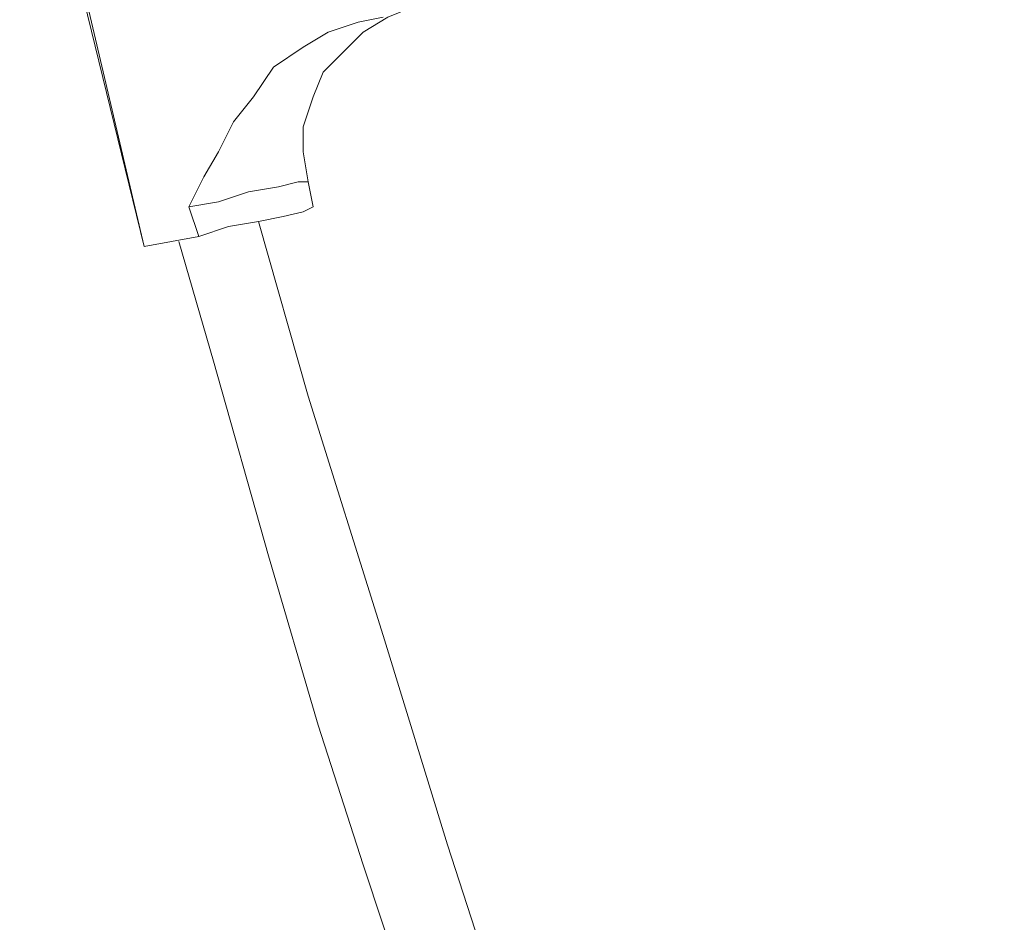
# Model space of a CAD drawing. Extents: x 44 to 177, y -263 to -14.
# Tile 269 of 656: x 57.43 to 61.19, y -92.61 to -89.17. Entities that reach past the tile are written whole.
import ezdxf

# ---------------------------------------------------------------- set-up
doc = ezdxf.new("R2010")
doc.units = 0
doc.header["$MEASUREMENT"] = 0
doc.layers.add('Livello 1', color=7, linetype='Continuous', lineweight=0)

# ---------------------------------------------------------------- blocks, each defined once
blk = doc.blocks.new('Block_0')
at = {"layer": 'Livello 1', "color": 250, "lineweight": 9, "true_color": 0x333333}
for points in [[(57.9087, -90.0306), (57.9087, -90.0306), (57.4347, -88.0926), (57.4347, -88.0926)], [(57.4537, -88.0926), (57.4537, -88.0926), (57.9087, -90.0306), (57.9087, -90.0306)], [(58.8197, -89.1566), (58.8197, -89.1566), (58.7247, -89.1756), (58.7247, -89.1756)], [(58.5537, -89.8786), (58.5537, -89.8786), (58.5347, -89.7836), (58.5347, -89.7836)], [(58.1177, -89.9926), (58.1177, -89.9926), (58.0797, -89.8786), (58.0797, -89.8786)], [(58.1177, -89.9926), (58.1177, -89.9926), (57.9087, -90.0306), (57.9087, -90.0306)]]:
    blk.add_open_spline(points, degree=3, dxfattribs=at)
for points, knots in [([(58.5347, -89.7836), (58.5347, -89.7836), (58.5157, -89.6696), (58.5157, -89.6696), (58.5157, -89.6696), (58.5157, -89.5746), (58.5157, -89.5746), (58.5157, -89.5746), (58.5537, -89.4606), (58.5537, -89.4606), (58.5537, -89.4606), (58.5917, -89.3656), (58.5917, -89.3656), (58.5917, -89.3656), (58.6677, -89.2896), (58.6677, -89.2896), (58.6677, -89.2896), (58.7437, -89.2136), (58.7437, -89.2136), (58.7437, -89.2136), (58.8377, -89.1566), (58.8377, -89.1566), (58.8377, -89.1566), (58.9327, -89.1186), (58.9327, -89.1186)], [0, 0, 0, 0, 1, 1, 1, 2, 2, 2, 3, 3, 3, 4, 4, 4, 5, 5, 5, 6, 6, 6, 7, 7, 7, 8, 8, 8, 8]), ([(58.0797, -89.8786), (58.0797, -89.8786), (58.0797, -89.8786), (58.0797, -89.8786), (58.0797, -89.8786), (58.1367, -89.7646), (58.1367, -89.7646), (58.1367, -89.7646), (58.1927, -89.6696), (58.1927, -89.6696), (58.1927, -89.6696), (58.2497, -89.5556), (58.2497, -89.5556), (58.2497, -89.5556), (58.3257, -89.4606), (58.3257, -89.4606), (58.3257, -89.4606), (58.4017, -89.3466), (58.4017, -89.3466), (58.4017, -89.3466), (58.5157, -89.2706), (58.5157, -89.2706), (58.5157, -89.2706), (58.6107, -89.2136), (58.6107, -89.2136), (58.6107, -89.2136), (58.7247, -89.1756), (58.7247, -89.1756)], [0, 0, 0, 0, 1, 1, 1, 2, 2, 2, 3, 3, 3, 4, 4, 4, 5, 5, 5, 6, 6, 6, 7, 7, 7, 8, 8, 8, 9, 9, 9, 9]), ([(58.5347, -89.7836), (58.5347, -89.7836), (58.5347, -89.7836), (58.5347, -89.7836), (58.5347, -89.7836), (58.4967, -89.7836), (58.4967, -89.7836), (58.4967, -89.7836), (58.4207, -89.8026), (58.4207, -89.8026), (58.4207, -89.8026), (58.3067, -89.8216), (58.3067, -89.8216), (58.3067, -89.8216), (58.1927, -89.8596), (58.1927, -89.8596), (58.1927, -89.8596), (58.0797, -89.8786), (58.0797, -89.8786)], [0, 0, 0, 0, 1, 1, 1, 2, 2, 2, 3, 3, 3, 4, 4, 4, 5, 5, 5, 6, 6, 6, 6]), ([(58.5537, -89.8786), (58.5537, -89.8786), (58.5537, -89.8786), (58.5537, -89.8786), (58.5537, -89.8786), (58.5157, -89.8976), (58.5157, -89.8976), (58.5157, -89.8976), (58.4397, -89.9166), (58.4397, -89.9166), (58.4397, -89.9166), (58.3447, -89.9356), (58.3447, -89.9356), (58.3447, -89.9356), (58.2307, -89.9546), (58.2307, -89.9546), (58.2307, -89.9546), (58.1177, -89.9926), (58.1177, -89.9926)], [0, 0, 0, 0, 1, 1, 1, 2, 2, 2, 3, 3, 3, 4, 4, 4, 5, 5, 5, 6, 6, 6, 6]), ([(73.3887, -116.0066), (73.3887, -116.0066), (72.9327, -115.5316), (72.9327, -115.5316), (72.9327, -115.5316), (72.4017, -114.9806), (72.4017, -114.9806), (72.4017, -114.9806), (71.9467, -114.4866), (71.9467, -114.4866), (71.9467, -114.4866), (71.5677, -114.0686), (71.5677, -114.0686), (71.5677, -114.0686), (71.2447, -113.7266), (71.2447, -113.7266), (71.2447, -113.7266), (70.9977, -113.4226), (70.9977, -113.4226), (70.9977, -113.4226), (70.3907, -112.7196), (70.3907, -112.7196), (70.3907, -112.7196), (69.7647, -111.9786), (69.7647, -111.9786), (69.7647, -111.9786), (68.6837, -110.6296), (68.6837, -110.6296), (68.6837, -110.6296), (67.6597, -109.2416), (67.6597, -109.2416), (67.6597, -109.2416), (66.4637, -107.5506), (66.4637, -107.5506), (66.4637, -107.5506), (65.3447, -105.8216), (65.3447, -105.8216), (65.3447, -105.8216), (64.2827, -104.0546), (64.2827, -104.0546), (64.2827, -104.0546), (63.0117, -101.7556), (63.0117, -101.7556), (63.0117, -101.7556), (61.8547, -99.4176), (61.8547, -99.4176), (61.8547, -99.4176), (60.7917, -97.0046), (60.7917, -97.0046), (60.7917, -97.0046), (60.3557, -95.9406), (60.3557, -95.9406), (60.3557, -95.9406), (59.9577, -94.8766), (59.9577, -94.8766), (59.9577, -94.8766), (59.5967, -93.9076), (59.5967, -93.9076), (59.5967, -93.9076), (59.4637, -93.5076), (59.4637, -93.5076), (59.4637, -93.5076), (59.2747, -92.9566), (59.2747, -92.9566), (59.2747, -92.9566), (59.0657, -92.3106), (59.0657, -92.3106), (59.0657, -92.3106), (58.8197, -91.5126), (58.8197, -91.5126), (58.8197, -91.5126), (58.5347, -90.6006), (58.5347, -90.6006), (58.5347, -90.6006), (58.3447, -89.9356), (58.3447, -89.9356)], [0, 0, 0, 0, 1, 1, 1, 2, 2, 2, 3, 3, 3, 4, 4, 4, 5, 5, 5, 6, 6, 6, 7, 7, 7, 8, 8, 8, 9, 9, 9, 10, 10, 10, 11, 11, 11, 12, 12, 12, 13, 13, 13, 14, 14, 14, 15, 15, 15, 16, 16, 16, 17, 17, 17, 18, 18, 18, 19, 19, 19, 20, 20, 20, 21, 21, 21, 22, 22, 22, 23, 23, 23, 24, 24, 24, 25, 25, 25, 25]), ([(58.0417, -90.0116), (58.0417, -90.0116), (58.1737, -90.4676), (58.1737, -90.4676), (58.1737, -90.4676), (58.3827, -91.2086), (58.3827, -91.2086), (58.3827, -91.2086), (58.5727, -91.8546), (58.5727, -91.8546), (58.5727, -91.8546), (58.7437, -92.3866), (58.7437, -92.3866), (58.7437, -92.3866), (58.8947, -92.8426), (58.8947, -92.8426), (58.8947, -92.8426), (59.0277, -93.2226), (59.0277, -93.2226), (59.0277, -93.2226), (59.3317, -94.0976), (59.3317, -94.0976), (59.3317, -94.0976), (59.6537, -95.0096), (59.6537, -95.0096), (59.6537, -95.0096), (60.2987, -96.6436), (60.2987, -96.6436), (60.2987, -96.6436), (60.9627, -98.2396), (60.9627, -98.2396), (60.9627, -98.2396), (61.8357, -100.1206), (61.8357, -100.1206), (61.8357, -100.1206), (62.7647, -101.9836), (62.7647, -101.9836), (62.7647, -101.9836), (63.7517, -103.7886), (63.7517, -103.7886), (63.7517, -103.7886), (65.1177, -106.0686), (65.1177, -106.0686), (65.1177, -106.0686), (66.5587, -108.2536), (66.5587, -108.2536), (66.5587, -108.2536), (68.1147, -110.4016), (68.1147, -110.4016), (68.1147, -110.4016), (68.8167, -111.3136), (68.8167, -111.3136), (68.8167, -111.3136), (69.5377, -112.2066), (69.5377, -112.2066), (69.5377, -112.2066), (70.2017, -113.0046), (70.2017, -113.0046), (70.2017, -113.0046), (70.4857, -113.3276), (70.4857, -113.3276), (70.4857, -113.3276), (70.8467, -113.7646), (70.8467, -113.7646), (70.8467, -113.7646), (71.3207, -114.2776), (71.3207, -114.2776), (71.3207, -114.2776), (71.8707, -114.9046), (71.8707, -114.9046), (71.8707, -114.9046), (72.5347, -115.6076), (72.5347, -115.6076), (72.5347, -115.6076), (73.1607, -116.2346), (73.1607, -116.2346)], [0, 0, 0, 0, 1, 1, 1, 2, 2, 2, 3, 3, 3, 4, 4, 4, 5, 5, 5, 6, 6, 6, 7, 7, 7, 8, 8, 8, 9, 9, 9, 10, 10, 10, 11, 11, 11, 12, 12, 12, 13, 13, 13, 14, 14, 14, 15, 15, 15, 16, 16, 16, 17, 17, 17, 18, 18, 18, 19, 19, 19, 20, 20, 20, 21, 21, 21, 22, 22, 22, 23, 23, 23, 24, 24, 24, 25, 25, 25, 25])]:
    blk.add_open_spline(points, degree=3, knots=knots, dxfattribs=at)

msp = doc.modelspace()

# ---------------------------------------------------------------- block references
at = {"layer": 'Livello 1'}
msp.add_blockref('Block_0', (0, 0), dxfattribs=at)

doc.saveas('drawing.dxf')
